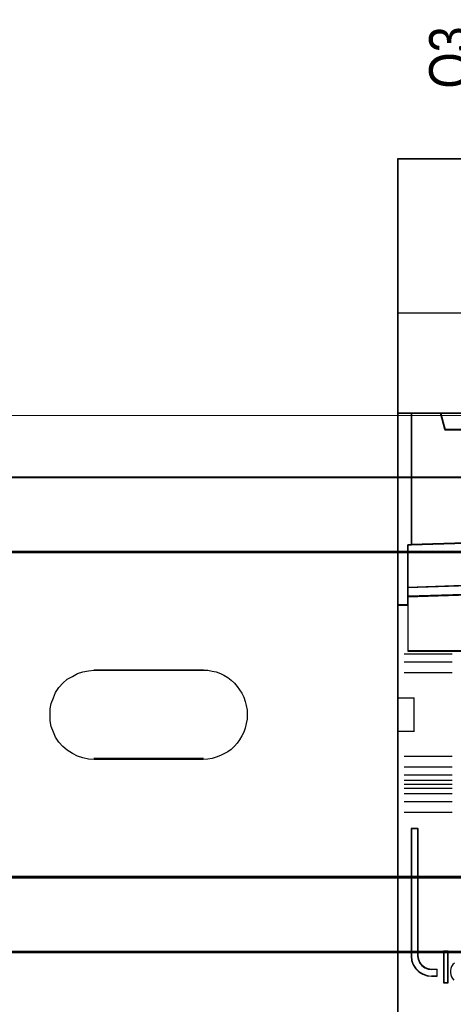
# Model space of a CAD drawing. Header units: millimetres. Extents: x -1290 to 1795, y -4192 to -1311.
# Tile 428 of 656: x 1475 to 1481, y -3659 to -3645. Entities that reach past the tile are written whole.
import ezdxf

# ---------------------------------------------------------------- set-up
doc = ezdxf.new("R2010")
doc.units = ezdxf.units.MM
doc.layers.add('30', color=7, linetype='Continuous')
doc.layers.add('45', color=7, linetype='Continuous')
doc.layers.add('Aparatura', color=7, linetype='Continuous', lineweight=13)
doc.styles.get("Standard").update_dxf_attribs({"font": 'ARIALN.TTF', "width": 0.8})

# ---------------------------------------------------------------- blocks, each defined once
blk = doc.blocks.new('*U197')
at = {"layer": '45', "color": 7}
for points in [[(567.421972, -83.678926), (549.409727, -83.678926), (549.409727, -165.701694), (567.421972, -165.701694), (585.423077, -165.701694), (603.435322, -165.701694), (603.435322, -83.678926), (585.423077, -83.678926), (567.421972, -83.678926)], [(550.451884, -112.153865), (550.451884, -102.445813), (549.409727, -102.445813), (549.409727, -116.611195), (550.187026, -116.611195), (550.187026, -115.977582), (550.187026, -115.305401), (550.187026, -112.164885), (550.451884, -112.153865)], [(565.166784, -111.772491), (572.669351, -111.689759), (580.177489, -111.689759), (587.680056, -111.772491), (595.182623, -111.93244), (602.428978, -112.164091), (602.428978, -102.445813), (600.256743, -102.445813), (599.939262, -103.637157), (552.907578, -103.637157), (552.590097, -102.445813), (550.417861, -102.445813), (550.417861, -112.164091), (557.658647, -111.93244), (565.166784, -111.772491)], [(552.90562, -103.666657), (599.939429, -103.666657), (600.256924, -102.445813), (594.436184, -102.445813), (585.423784, -102.445813), (576.422525, -102.445813), (567.421265, -102.445813), (558.408865, -102.445813), (552.588125, -102.445813), (552.90562, -103.666657)], [(587.680133, -114.904624), (595.182686, -115.059942), (602.679669, -115.309559), (602.679669, -112.147736), (602.429027, -112.136642), (595.182686, -111.903665), (587.680133, -111.742801), (580.17758, -111.659595), (572.669458, -111.659595), (565.166905, -111.742801), (557.658782, -111.903665), (550.418011, -112.136642), (550.161799, -112.147736), (550.161799, -115.309559), (557.658782, -115.059942), (565.166905, -114.904624), (572.669458, -114.821418), (580.17758, -114.821418), (587.680133, -114.904624)], [(572.669458, -114.792496), (565.166905, -114.877263), (557.658782, -115.035494), (550.161799, -115.289793), (550.161799, -115.979228), (557.658782, -115.73058), (565.166905, -115.561046), (572.669458, -115.481931), (580.17758, -115.481931), (587.680133, -115.561046), (595.182686, -115.73058), (602.679669, -115.979228), (602.679669, -115.289793), (595.182686, -115.035494), (587.680133, -114.877263), (580.17758, -114.792496), (572.669458, -114.792496)], [(571.923101, -119.999037), (580.923937, -119.999037), (585.424354, -119.999037), (589.930342, -119.999037), (598.936747, -119.999037), (602.679669, -119.999037), (602.679669, -116.588039), (602.679669, -115.951246), (595.182686, -115.707603), (587.680133, -115.541483), (580.17758, -115.46396), (572.669458, -115.46396), (565.166905, -115.541483), (557.658782, -115.707603), (550.161799, -115.951246), (550.161799, -116.588039), (550.161799, -119.999037), (553.910291, -119.999037), (562.911126, -119.999037), (567.422683, -119.999037), (571.923101, -119.999037)], [(550.921744, -142.487598), (550.921744, -133.076432), (550.417861, -133.076432), (550.417861, -142.487598), (550.451831, -142.818394), (550.559402, -143.127138), (550.746234, -143.413828), (550.989683, -143.645386), (551.272763, -143.821811), (551.595475, -143.93759), (551.940833, -143.97067), (552.342806, -143.97067), (552.342806, -143.479988), (551.940833, -143.479988), (551.674737, -143.441395), (551.425627, -143.347669), (551.221809, -143.187784), (551.057623, -142.978279), (550.961375, -142.741209), (550.921744, -142.487598)], [(550.921744, -142.487598), (550.921744, -133.076432), (550.417861, -133.076432), (550.417861, -142.487598), (550.451831, -142.818394), (550.559402, -143.127138), (550.746234, -143.413828), (550.989683, -143.645386), (551.272763, -143.821811), (551.595475, -143.93759), (551.940833, -143.97067), (552.342806, -143.97067), (552.342806, -143.479988), (551.940833, -143.479988), (551.674737, -143.441395), (551.425627, -143.347669), (551.221809, -143.187784), (551.057623, -142.978279), (550.961375, -142.741209), (550.921744, -142.487598)], [(553.134272, -144.45003), (553.134272, -142.14479), (552.820909, -142.14479), (552.820909, -144.45003), (553.134272, -144.45003)]]:
    blk.add_lwpolyline(points, close=True, dxfattribs=at)
at = {"layer": '45', "color": 139}
for points in [[(567.421972, -83.678926), (549.409727, -83.678926), (549.409727, -165.701694), (567.421972, -165.701694), (585.423077, -165.701694), (603.435322, -165.701694), (603.435322, -83.678926), (585.423077, -83.678926), (567.421972, -83.678926)], [(567.427939, -83.695084), (549.425843, -83.695084), (549.425843, -165.685536), (567.427939, -165.685536), (585.418901, -165.685536), (603.420997, -165.685536), (603.420997, -83.695084), (585.418901, -83.695084), (567.427939, -83.695084)]]:
    blk.add_lwpolyline(points, close=True, dxfattribs=at)
for points in [[(549.409727, -95.041752), (555.610736, -95.041752)], [(549.409727, -102.445813), (603.435322, -102.445813)], [(550.417861, -102.445813), (550.417861, -112.164091)], [(552.588125, -102.445813), (552.939092, -103.666657)], [(552.90686, -103.63434), (599.93998, -103.63434)], [(602.679669, -112.176658), (595.182686, -111.918126), (587.680133, -111.747731), (580.17758, -111.659595), (572.669458, -111.659595), (565.166905, -111.747731), (557.658782, -111.918126), (550.161799, -112.176658)], [(550.161799, -112.142546), (550.161799, -119.999037)], [(602.679669, -115.309559), (595.182686, -115.045152), (587.680133, -114.880632), (580.17758, -114.792496), (572.669458, -114.792496), (565.166905, -114.880632), (557.658782, -115.045152), (550.161799, -115.309559)], [(602.679669, -115.979228), (595.182686, -115.721594), (587.680133, -115.545935), (580.17758, -115.46396), (572.669458, -115.46396), (565.166905, -115.545935), (557.658782, -115.721594), (550.161799, -115.979228)], [(550.195821, -116.578878), (549.409727, -116.578878)], [(553.440473, -120.218071), (549.911108, -120.218071)], [(602.679669, -119.964925), (550.161799, -119.964925)], [(553.440473, -120.806949), (549.911108, -120.806949)], [(553.440473, -121.598702), (549.911108, -121.598702)], [(549.409727, -123.438945), (550.645274, -123.438945)], [(550.613042, -123.438945), (550.613042, -125.93988)], [(549.409727, -125.907563), (550.645274, -125.907563)], [(553.440473, -127.754988), (549.911108, -127.754988)], [(553.440473, -128.541355), (549.911108, -128.541355)], [(553.440473, -129.141005), (549.911108, -129.141005)], [(553.440473, -129.535984), (549.911108, -129.535984)], [(553.440473, -129.832218), (549.911108, -129.832218)], [(553.440473, -130.119475), (549.911108, -130.119475)], [(553.440473, -130.525226), (549.911108, -130.525226)], [(553.440473, -131.114104), (549.911108, -131.114104)], [(553.440473, -131.900471), (549.911108, -131.900471)], [(550.417861, -133.076432), (550.417861, -142.493089)], [(550.417861, -133.076432), (550.946102, -133.076432)], [(550.913871, -133.076432), (550.913871, -142.493089)], [(552.806584, -142.130427), (552.806584, -144.466189)], [(552.806584, -142.130427), (553.150388, -142.130427)], [(553.118156, -142.130427), (553.118156, -144.466189)], [(550.417861, -142.458977), (550.45201, -142.796158), (550.560148, -143.11086), (550.747966, -143.403083), (550.992699, -143.639109), (551.277272, -143.818938), (551.601685, -143.936952), (551.948864, -143.97067)], [(550.913871, -142.458977), (550.95412, -142.720501), (551.05187, -142.964969), (551.218619, -143.181011), (551.425617, -143.345885), (551.678616, -143.442535), (551.948864, -143.482332)], [(553.614377, -143.002849), (553.506457, -143.114982), (553.409897, -143.243935), (553.353097, -143.395315), (553.319017, -143.546695), (553.313337, -143.703682), (553.341737, -143.866275), (553.398537, -144.017655), (553.483737, -144.146609), (553.580297, -144.269955)], [(551.914842, -143.450015), (552.342806, -143.450015)], [(552.310575, -143.450015), (552.310575, -143.97067)], [(551.914842, -143.938353), (552.342806, -143.938353)], [(552.806584, -144.433872), (553.150388, -144.433872)]]:
    blk.add_lwpolyline(points, dxfattribs=at)
at = {"layer": '45', "color": 140}
for points in [[(550.451884, -112.153865), (550.451884, -102.445813), (549.409727, -102.445813), (549.409727, -116.611195), (550.187026, -116.611195), (550.187026, -115.977582), (550.187026, -115.305401), (550.187026, -112.164885), (550.451884, -112.153865)], [(550.435768, -112.149106), (550.435768, -102.461971), (549.425843, -102.461971), (549.425843, -116.596832), (550.179102, -116.596832), (550.179102, -115.964584), (550.179102, -115.293852), (550.179102, -112.160102), (550.435768, -112.149106)], [(565.166784, -111.772491), (572.669351, -111.689759), (580.177489, -111.689759), (587.680056, -111.772491), (595.182623, -111.93244), (602.428978, -112.164091), (602.428978, -102.445813), (600.256743, -102.445813), (599.939262, -103.637157), (552.907578, -103.637157), (552.590097, -102.445813), (550.417861, -102.445813), (550.417861, -112.164091), (557.658647, -111.93244), (565.166784, -111.772491)], [(552.921533, -103.650498), (599.925307, -103.650498), (600.242599, -102.461971), (594.425576, -102.461971), (585.418931, -102.461971), (576.42342, -102.461971), (567.427908, -102.461971), (558.421264, -102.461971), (552.604241, -102.461971), (552.921533, -103.650498)]]:
    blk.add_lwpolyline(points, close=True, dxfattribs=at)
at = {"layer": '45', "color": 59}
for points in [[(565.17376, -111.759358), (572.671678, -111.676886), (580.175162, -111.676886), (587.67308, -111.759358), (595.170998, -111.918805), (602.412863, -112.149728), (602.412863, -102.461971), (600.241973, -102.461971), (599.924689, -103.649573), (552.922151, -103.649573), (552.604867, -102.461971), (550.433977, -102.461971), (550.433977, -112.149728), (557.670275, -111.918805), (565.17376, -111.759358)], [(552.90562, -103.666657), (599.939429, -103.666657), (600.256924, -102.445813), (594.436184, -102.445813), (585.423784, -102.445813), (576.422525, -102.445813), (567.421265, -102.445813), (558.408865, -102.445813), (552.588125, -102.445813), (552.90562, -103.666657)], [(587.680133, -114.904624), (595.182686, -115.059942), (602.679669, -115.309559), (602.679669, -112.147736), (602.429027, -112.136642), (595.182686, -111.903665), (587.680133, -111.742801), (580.17758, -111.659595), (572.669458, -111.659595), (565.166905, -111.742801), (557.658782, -111.903665), (550.418011, -112.136642), (550.161799, -112.147736), (550.161799, -115.309559), (557.658782, -115.059942), (565.166905, -114.904624), (572.669458, -114.821418), (580.17758, -114.821418), (587.680133, -114.904624)], [(572.669458, -114.792496), (565.166905, -114.877263), (557.658782, -115.035494), (550.161799, -115.289793), (550.161799, -115.979228), (557.658782, -115.73058), (565.166905, -115.561046), (572.669458, -115.481931), (580.17758, -115.481931), (587.680133, -115.561046), (595.182686, -115.73058), (602.679669, -115.979228), (602.679669, -115.289793), (595.182686, -115.035494), (587.680133, -114.877263), (580.17758, -114.792496), (572.669458, -114.792496)], [(571.923101, -119.999037), (580.923937, -119.999037), (585.424354, -119.999037), (589.930342, -119.999037), (598.936747, -119.999037), (602.679669, -119.999037), (602.679669, -116.588039), (602.679669, -115.951246), (595.182686, -115.707603), (587.680133, -115.541483), (580.17758, -115.46396), (572.669458, -115.46396), (565.166905, -115.541483), (557.658782, -115.707603), (550.161799, -115.951246), (550.161799, -116.588039), (550.161799, -119.999037), (553.910291, -119.999037), (562.911126, -119.999037), (567.422683, -119.999037), (571.923101, -119.999037)], [(572.67176, -114.808654), (565.173811, -114.891241), (557.670297, -115.045402), (550.177915, -115.293162), (550.177915, -115.964865), (557.670297, -115.722612), (565.173811, -115.557439), (572.67176, -115.480358), (580.175275, -115.480358), (587.673223, -115.557439), (595.171171, -115.722612), (602.663553, -115.964865), (602.663553, -115.293162), (595.171171, -115.045402), (587.673223, -114.891241), (580.175275, -114.808654), (572.67176, -114.808654)], [(571.925861, -119.982879), (580.921173, -119.982879), (585.418829, -119.982879), (589.922051, -119.982879), (598.922929, -119.982879), (602.663553, -119.982879), (602.663553, -116.594837), (602.663553, -115.962329), (595.171171, -115.720326), (587.673223, -115.555324), (580.175275, -115.478323), (572.67176, -115.478323), (565.173811, -115.555324), (557.670297, -115.720326), (550.177915, -115.962329), (550.177915, -116.594837), (550.177915, -119.982879), (553.924106, -119.982879), (562.919417, -119.982879), (567.428206, -119.982879), (571.925861, -119.982879)], [(550.921744, -142.487598), (550.921744, -133.076432), (550.417861, -133.076432), (550.417861, -142.487598), (550.451831, -142.818394), (550.559402, -143.127138), (550.746234, -143.413828), (550.989683, -143.645386), (551.272763, -143.821811), (551.595475, -143.93759), (551.940833, -143.97067), (552.342806, -143.97067), (552.342806, -143.479988), (551.940833, -143.479988), (551.674737, -143.441395), (551.425627, -143.347669), (551.221809, -143.187784), (551.057623, -142.978279), (550.961375, -142.741209), (550.921744, -142.487598)], [(550.921744, -142.487598), (550.921744, -133.076432), (550.417861, -133.076432), (550.417861, -142.487598), (550.451831, -142.818394), (550.559402, -143.127138), (550.746234, -143.413828), (550.989683, -143.645386), (551.272763, -143.821811), (551.595475, -143.93759), (551.940833, -143.97067), (552.342806, -143.97067), (552.342806, -143.479988), (551.940833, -143.479988), (551.674737, -143.441395), (551.425627, -143.347669), (551.221809, -143.187784), (551.057623, -142.978279), (550.961375, -142.741209), (550.921744, -142.487598)], [(550.929892, -142.477145), (550.929892, -133.090794), (550.433977, -133.090794), (550.433977, -142.477145), (550.46741, -142.80707), (550.573279, -143.114999), (550.757157, -143.400934), (550.996756, -143.631881), (551.27536, -143.807841), (551.592968, -143.923314), (551.932864, -143.956307), (552.328481, -143.956307), (552.328481, -143.466919), (551.932864, -143.466919), (551.670977, -143.428428), (551.425806, -143.334949), (551.225211, -143.175485), (551.063621, -142.966533), (550.968896, -142.730087), (550.929892, -142.477145)], [(550.929892, -142.477145), (550.929892, -133.090794), (550.433977, -133.090794), (550.433977, -142.477145), (550.46741, -142.80707), (550.573279, -143.114999), (550.757157, -143.400934), (550.996756, -143.631881), (551.27536, -143.807841), (551.592968, -143.923314), (551.932864, -143.956307), (552.328481, -143.956307), (552.328481, -143.466919), (551.932864, -143.466919), (551.670977, -143.428428), (551.425806, -143.334949), (551.225211, -143.175485), (551.063621, -142.966533), (550.968896, -142.730087), (550.929892, -142.477145)], [(553.150388, -144.466189), (553.150388, -142.130427), (552.806584, -142.130427), (552.806584, -144.466189), (553.150388, -144.466189)]]:
    blk.add_lwpolyline(points, close=True, dxfattribs=at)
at = {"layer": '45', "color": 1}
blk.add_lwpolyline([(550.921744, -142.487598), (550.921744, -133.076432), (550.417861, -133.076432), (550.417861, -142.487598), (550.451831, -142.818394), (550.559402, -143.127138), (550.746234, -143.413828), (550.989683, -143.645386), (551.272763, -143.821811), (551.595475, -143.93759), (551.940833, -143.97067), (552.342806, -143.97067), (552.342806, -143.479988), (551.940833, -143.479988), (551.674737, -143.441395), (551.425627, -143.347669), (551.221809, -143.187784), (551.057623, -142.978279), (550.961375, -142.741209), (550.921744, -142.487598)], close=True, dxfattribs=at)
at = {"layer": '45', "color": 59}
blk.add_lwpolyline([(553.614377, -143.002849), (553.506457, -143.114982), (553.409897, -143.243935), (553.353097, -143.395315), (553.319017, -143.546695), (553.319017, -143.546695), (553.313337, -143.703682), (553.341737, -143.866275), (553.398537, -144.017655), (553.483737, -144.146609), (553.580297, -144.269955)], dxfattribs=at)
blk = doc.blocks.new('*U203')
at = {"layer": '30', "color": 7}
for points in [[(117.203183, -257.081874), (764.797637, -257.081874), (117.203183, -257.081874)], [(764.797637, -257.081874), (117.203183, -257.081874), (117.203183, -259.617925), (117.203183, -261.114612), (117.203183, -262.652872), (764.797637, -262.652872), (764.797637, -261.114612), (764.797637, -259.617925), (764.797637, -257.081874)], [(117.203183, -262.566695), (764.797637, -262.566695), (117.203183, -262.566695)], [(764.797637, -262.566695), (117.203183, -262.566695), (117.203183, -264.08627), (117.203183, -285.154976), (117.203183, -286.633482), (764.797637, -286.633482), (764.797637, -285.154976), (764.797637, -264.08627), (764.797637, -262.566695)], [(434.471505, -271.322661), (442.538782, -271.322661), (442.868059, -271.322661), (443.197336, -271.405609), (443.485453, -271.447082), (443.814729, -271.571504), (444.061687, -271.695926), (444.349804, -271.861822), (444.596761, -272.069191), (444.843719, -272.276561), (445.049517, -272.525404), (445.214155, -272.774248), (445.378793, -273.023091), (445.543431, -273.313409), (445.625751, -273.6452), (445.70807, -273.935518), (445.790389, -274.267309), (445.790389, -274.5991), (445.790389, -274.930892), (445.70807, -275.262683), (445.625751, -275.594475), (445.543431, -275.884792), (445.378793, -276.175109), (445.214155, -276.465427), (445.049517, -276.71427), (444.843719, -276.92164), (444.596761, -277.170484), (444.349804, -277.336379), (444.061687, -277.502275), (443.814729, -277.626697), (443.485453, -277.751118), (443.197336, -277.834066), (442.868059, -277.87554), (442.538782, -277.917014), (434.471505, -277.917014), (434.059909, -277.87554), (433.648314, -277.792592), (433.236718, -277.668171), (432.866282, -277.460801), (432.495846, -277.211957), (432.166569, -276.963114), (431.878452, -276.631323), (431.631494, -276.258057), (431.466856, -275.884792), (431.302218, -275.470053), (431.219899, -275.055314), (431.219899, -274.5991), (431.219899, -274.184361), (431.302218, -273.769622), (431.466856, -273.354883), (431.631494, -272.981618), (431.878452, -272.608352), (432.166569, -272.276561), (432.495846, -271.986243), (432.866282, -271.778874), (433.236718, -271.571504), (433.648314, -271.447082), (434.059909, -271.364135), (434.471505, -271.322661)], [(434.452016, -271.322661), (442.558272, -271.322661), (434.452016, -271.322661)], [(442.558272, -277.829042), (434.452016, -277.829042), (442.558272, -277.829042)], [(117.203183, -286.545509), (764.797637, -286.545509), (117.203183, -286.545509)], [(764.797637, -286.545509), (117.203183, -286.545509), (117.203183, -288.04212), (117.203183, -289.621877), (117.203183, -292.157801), (764.797637, -292.157801), (764.797637, -289.621877), (764.797637, -288.04212), (764.797637, -286.545509)], [(764.754661, -286.588598), (117.246158, -286.588598), (117.246158, -288.062228), (117.246158, -289.617727), (117.246158, -292.114713), (764.754661, -292.114713), (764.754661, -289.617727), (764.754661, -288.062228), (764.754661, -286.588598)], [(117.203183, -292.069829), (764.797637, -292.069829), (117.203183, -292.069829)]]:
    blk.add_lwpolyline(points, close=True, dxfattribs=at)
at = {"layer": '30', "color": 59}
blk.add_lwpolyline([(764.754661, -257.124962), (117.246158, -257.124962), (117.246158, -259.621784), (117.246158, -261.095318), (117.246158, -262.609784), (764.754661, -262.609784), (764.754661, -261.095318), (764.754661, -259.621784), (764.754661, -257.124962)], close=True, dxfattribs=at)

msp = doc.modelspace()

# ---------------------------------------------------------------- linework, layer by layer
at = {"layer": 'Aparatura', "color": 7, "lineweight": 13}
msp.add_lwpolyline([(1412.53, -3659.392), (1412.53, -3650.418), (1542.039, -3650.418), (1542.039, -3659.392)], dxfattribs=at)
msp.add_lwpolyline([(1542.039, -3659.392), (1412.53, -3659.392), (1412.53, -3650.418), (1542.039, -3650.418), (1542.039, -3659.392)], close=True, dxfattribs=at)

# ---------------------------------------------------------------- block references
ref = msp.add_blockref('*U197', (1370.479, -3629.895), dxfattribs=dict(at, xscale=0.2, yscale=0.2, zscale=0.2))
ref.add_attrib('Oznaczenie', 'Q3', (1481.429, -3645.595), dxfattribs={"layer": '0', "height": 0.6, "rotation": 90, "flags": 2})
at = {"layer": 'Aparatura', "color": 7, "lineweight": 13, "xscale": 0.2, "yscale": 0.2, "zscale": 0.2}
msp.add_blockref('*U203', (1388.984, -3599.91), dxfattribs=at)

doc.saveas('drawing.dxf')
